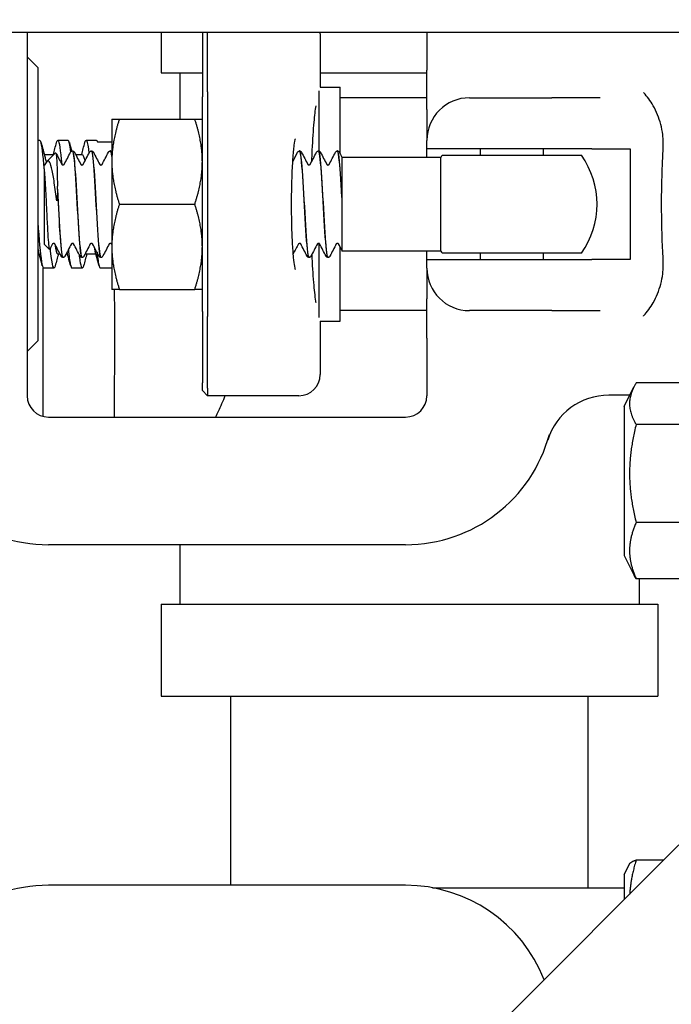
# Model space of a CAD drawing. Header units: inches. Extents: x 18 to 846, y -44 to 561.
# Tile 310 of 637: x 336.61 to 338.52, y 483 to 485.89. Entities that reach past the tile are written whole.
import ezdxf

# ---------------------------------------------------------------- set-up
doc = ezdxf.new("R2010")
doc.units = ezdxf.units.IN
doc.header["$LTSCALE"] = 24
doc.header["$MEASUREMENT"] = 0
doc.layers.add('Dimension (ANSI)', color=7, linetype='Continuous', lineweight=25)
doc.layers.add('Visible (ANSI)', color=7, linetype='Continuous', lineweight=30)
doc.styles.add('Note Text (ANSI)', font='tahoma.ttf')
doc.dimstyles.new('SB Fraction-16 (ANSI)', dxfattribs={"dimscale": 24, "dimtxt": 0.125, "dimasz": 0.098425, "dimexe": 0.125, "dimexo": 0.0625, "dimgap": 0.031496, "dimtad": 0, "dimtih": 1, "dimtoh": 1, "dimdec": 4, "dimrnd": 1e-08, "dimzin": 0, "dimdsep": 46, "dimlunit": 5, "dimtxsty": 'Note Text (ANSI)', "dimcen": 0.09, "dimdle": 0.393701, "dimclrd": 256, "dimclre": 256, "dimclrt": 256, "dimadec": 0, "dimazin": 3, "dimtfac": 0.96, "dimtofl": 0, "dimtmove": 0, "dimatfit": 3, "dimfxl": 1, "dimfrac": 2, "dimtolj": 1, "dimtzin": 12, "dimlwd": -1, "dimlwe": -1, "dimarcsym": 0})

# ---------------------------------------------------------------- blocks, each defined once
blk = doc.blocks.new('*D18')
at = {"layer": 'Defpoints', "color": 0, "transparency": 16777216}
for p in [(349.6784, 522.0867), (260.8595, 408.0867), (349.6784, 408.0867)]:
    blk.add_point(p, dxfattribs=at)
at = {"layer": 'Dimension (ANSI)', "transparency": 16777216}
for p, q in [((348.1784, 522.0867), (257.8595, 522.0867)), ((260.8595, 519.7245), (260.8595, 464.3476)), ((260.8595, 410.4489), (260.8595, 459.8257)), ((348.1784, 408.0867), (257.8595, 408.0867))]:
    blk.add_line(p, q, dxfattribs=at)
for points in [[(260.4658, 519.7245), (261.2532, 519.7245), (260.8595, 522.0867)], [(260.4658, 410.4489), (261.2532, 410.4489), (260.8595, 408.0867)]]:
    blk.add_solid(points, dxfattribs=at)
at = {"layer": 'Dimension (ANSI)', "transparency": 16777216, "insert": (257.7598, 463.5917), "char_height": 3, "attachment_point": 1, "style": 'Note Text (ANSI)'}
blk.add_mtext('\\A1;114', dxfattribs=at)

msp = doc.modelspace()

# ---------------------------------------------------------------- linework, layer by layer
at = {"layer": 'Visible (ANSI)'}
for p, q in [((334.17313, 485.85618), (339.88439, 485.85618)), ((336.62939, 485.85618), (336.62939, 485.81265)), ((337.02343, 485.85618), (337.02343, 485.7367)), ((337.14439, 485.85618), (337.14439, 485.66594)), ((337.16001, 485.68094), (337.16001, 485.85618)), ((337.49057, 485.85094), (337.49057, 485.69469)), ((337.80439, 485.85618), (337.80439, 485.74437)), ((336.62939, 485.81265), (336.62939, 484.88924)), ((336.66064, 485.75219), (336.62939, 485.78344)), ((336.66064, 485.75219), (336.66064, 484.94969)), ((337.02343, 485.7367), (337.14439, 485.7367)), ((337.07843, 485.7367), (337.07843, 485.60094)), ((337.49057, 485.7367), (337.80439, 485.7367)), ((337.80439, 485.62896), (337.80439, 485.74437)), ((337.49057, 485.69469), (337.54926, 485.69469)), ((337.54926, 485.49917), (337.54926, 485.69469)), ((337.14439, 485.03594), (337.14439, 485.66594)), ((337.16001, 485.68094), (337.16001, 485.02094)), ((337.48676, 485.6835), (337.48676, 485.50712)), ((337.80439, 485.66344), (337.54926, 485.66344)), ((337.92939, 485.66344), (338.17185, 485.66344)), ((338.31365, 485.66344), (338.17185, 485.66344)), ((337.80439, 485.62896), (337.80439, 485.53844)), ((336.87839, 485.60094), (336.87839, 485.47594)), ((336.90072, 485.60094), (337.12206, 485.60094)), ((336.66689, 485.53844), (336.66064, 485.53844)), ((336.75022, 485.53844), (336.71933, 485.53844)), ((336.83355, 485.53844), (336.80266, 485.53844)), ((336.83651, 485.53381), (336.87839, 485.53381)), ((337.80439, 485.51344), (337.80439, 485.53844)), ((336.67989, 485.49678), (336.70795, 485.49678)), ((336.68844, 485.47727), (336.71314, 485.50196)), ((336.76312, 485.50719), (336.76254, 485.50719)), ((336.77196, 485.49678), (336.79189, 485.49678)), ((336.81873, 485.50719), (336.81815, 485.50719)), ((336.87434, 485.50719), (336.87376, 485.50719)), ((337.43045, 485.50719), (337.42987, 485.50719)), ((337.48606, 485.50719), (337.48548, 485.50719)), ((337.54167, 485.50719), (337.54109, 485.50719)), ((337.80439, 485.48844), (337.80439, 485.51344)), ((338.28931, 485.51344), (337.80439, 485.51344)), ((337.84985, 485.49469), (338.25893, 485.49469)), ((337.96189, 485.49469), (337.96189, 485.51344)), ((338.14689, 485.49469), (338.14689, 485.51344)), ((338.28931, 485.51344), (338.40216, 485.51344)), ((338.40216, 485.51344), (338.40216, 485.18844)), ((336.67939, 485.45502), (336.67939, 485.46601)), ((336.67939, 485.46601), (336.67941, 485.46601)), ((336.87839, 485.47594), (336.87839, 485.22594)), ((337.55439, 485.48939), (337.55439, 485.44107)), ((337.8456, 485.48844), (337.55439, 485.48844)), ((337.8456, 485.21344), (337.8456, 485.48844)), ((336.67939, 485.45502), (336.67939, 485.23367)), ((337.55439, 485.44107), (337.55439, 485.37188)), ((336.71837, 485.39386), (336.71837, 485.40364)), ((336.90072, 485.35094), (337.12206, 485.35094)), ((337.55439, 485.37188), (337.55439, 485.36166)), ((337.55439, 485.36166), (337.55439, 485.28772)), ((337.55439, 485.28772), (337.55439, 485.21641)), ((336.67939, 485.23367), (336.69485, 485.21821)), ((337.48676, 485.23577), (337.48676, 485.01838)), ((336.66064, 485.20511), (336.66466, 485.20511)), ((336.71933, 485.20511), (336.72589, 485.20511)), ((336.74416, 485.20511), (336.74799, 485.20511)), ((336.80266, 485.20511), (336.83133, 485.20511)), ((336.87839, 485.22594), (336.87839, 485.10094)), ((337.54926, 485.00719), (337.54926, 485.22568)), ((337.55439, 485.21641), (337.55439, 485.21344)), ((337.8456, 485.21344), (337.55439, 485.21344)), ((337.80439, 485.18844), (337.80439, 485.21344)), ((338.25893, 485.20719), (337.84985, 485.20719)), ((337.96189, 485.18844), (337.96189, 485.20719)), ((338.14689, 485.18844), (338.14689, 485.20719)), ((336.73531, 485.19469), (336.73473, 485.19469)), ((336.79092, 485.19469), (336.79034, 485.19469)), ((336.84654, 485.19469), (336.84595, 485.19469)), ((337.45826, 485.19469), (337.45768, 485.19469)), ((337.51387, 485.19469), (337.51329, 485.19469)), ((337.80439, 485.16344), (337.80439, 485.18844)), ((337.80439, 485.18844), (338.28931, 485.18844)), ((338.40216, 485.18844), (338.28931, 485.18844)), ((336.70855, 485.16344), (336.67766, 485.16344)), ((336.79189, 485.16344), (336.761, 485.16344)), ((336.87839, 485.16344), (336.84433, 485.16344)), ((337.80439, 485.16344), (337.80439, 485.07292)), ((336.90072, 485.10094), (337.12206, 485.10094)), ((337.80439, 484.95751), (337.80439, 485.07292)), ((337.14439, 485.03594), (337.14439, 484.82594)), ((337.80439, 485.03844), (337.54926, 485.03844)), ((338.17185, 485.03844), (337.92939, 485.03844)), ((338.17185, 485.03844), (338.31365, 485.03844)), ((337.16001, 484.81094), (337.16001, 485.02094)), ((337.49057, 485.00719), (337.49057, 484.85094)), ((337.49057, 485.00719), (337.54926, 485.00719)), ((336.66064, 484.94969), (336.62939, 484.91844)), ((337.80439, 484.95751), (337.80439, 484.78844)), ((336.62939, 484.88924), (336.62939, 484.78844)), ((337.14439, 484.80407), (337.14439, 484.82594)), ((337.14439, 484.80407), (337.16001, 484.78844)), ((337.16001, 484.81094), (337.16001, 484.78844)), ((338.38439, 484.75719), (338.41293, 484.81429)), ((338.62814, 484.82602), (338.41935, 484.82602)), ((337.42807, 484.78844), (337.16001, 484.78844)), ((338.39203, 484.79012), (338.33862, 484.79012)), ((338.38439, 484.75719), (338.38439, 484.31969)), ((336.69189, 484.72594), (337.74189, 484.72594)), ((338.62814, 484.70402), (338.41935, 484.70402)), ((338.62814, 484.41644), (338.41935, 484.41644)), ((337.74189, 484.35094), (336.69189, 484.35094)), ((337.07843, 484.35094), (337.07843, 484.1767)), ((338.38439, 484.31969), (338.41293, 484.2626)), ((338.62814, 484.25087), (338.41935, 484.25087)), ((338.42843, 484.25087), (338.42843, 484.1767)), ((337.02343, 484.1767), (338.48343, 484.1767)), ((337.02343, 484.1767), (337.02343, 483.9067)), ((338.48343, 484.1767), (338.48343, 483.9067)), ((337.02343, 483.9067), (338.48343, 483.9067)), ((337.22843, 483.35094), (337.22843, 483.9067)), ((338.27843, 483.3437), (338.27843, 483.9067)), ((338.03709, 482.96149), (338.54479, 483.4692)), ((338.38439, 483.38219), (338.40049, 483.4144)), ((338.50067, 483.42507), (338.41935, 483.42507)), ((338.38439, 483.38219), (338.38439, 483.30879)), ((337.74189, 483.35094), (336.69189, 483.35094)), ((337.82118, 483.3437), (338.38439, 483.3437))]:
    msp.add_line(p, q, dxfattribs=at)
for centre, radius, start, end in [((337.42807, 485.85094), 0.0625, 0, 4.80862), ((337.92939, 485.53844), 0.125, 90, 180), ((338.05439, 485.35094), 0.25, 144.90037, 146.63299), ((338.05439, 485.35094), 0.25, 324.90037, 35.09963), ((338.05439, 485.35094), 0.25, 213.36701, 215.09963), ((337.92939, 485.16344), 0.125, 180, 270), ((337.42807, 484.85094), 0.0625, 270, 0), ((336.69189, 484.78844), 0.0625, 180, 270), ((337.74189, 484.78844), 0.0625, 270, 0), ((338.33862, 484.60262), 0.1875, 90, 162.70338), ((338.39203, 484.54012), 0.25, 87.99498, 90), ((336.69189, 484.78844), 0.4375, 195.01817, 270), ((337.74189, 484.78844), 0.4375, 270, 344.98183), ((336.69189, 482.91344), 0.4375, 90, 164.98183), ((337.74189, 482.91344), 0.4375, 21.45589, 90)]:
    msp.add_arc(centre, radius, start, end, dxfattribs=at)
for centre, major_axis, start_param, end_param in [((336.67346, 484.9567), (0, -0.42), 0.9947386, 2.0877317), ((336.88346, 484.9567), (0, 0.42), 4.130724, 5.0629676)]:
    msp.add_ellipse(centre, major_axis=major_axis, ratio=0.0080908, start_param=start_param, end_param=end_param, dxfattribs=at)
for points, knots in [([(338.49879, 485.50866), (338.49926, 485.51669), (338.49937, 485.52466), (338.49888, 485.54021), (338.4983, 485.54777), (338.49612, 485.56554), (338.49423, 485.57559), (338.48666, 485.60501), (338.47919, 485.62323), (338.46147, 485.65397), (338.45212, 485.66671), (338.44126, 485.67897), (338.4411, 485.67915), (338.44094, 485.67933)], [0, 0, 0, 0, 0.06351999, 0.06351999, 0.12513045, 0.12513045, 0.2104042, 0.2104042, 0.38193929, 0.38193929, 0.52164881, 0.52164881, 0.52372315, 0.52372315, 0.52372315, 0.52372315]), ([(337.4662, 485.47689), (337.4666, 485.48803), (337.46704, 485.49893), (337.46896, 485.54018), (337.4708, 485.56816), (337.47467, 485.61114), (337.47663, 485.62766), (337.47855, 485.6402)], [0.3819937, 0.3819937, 0.3819937, 0.3819937, 0.48894567, 0.48894567, 0.79947629, 0.79947629, 1.05331269, 1.05331269, 1.05331269, 1.05331269]), ([(336.67939, 485.46111), (336.67867, 485.46935), (336.67795, 485.4771), (336.67723, 485.48424), (336.67378, 485.51853), (336.67034, 485.53812), (336.66689, 485.53837)], [-139.17255455, -139.17255455, -139.17255455, -139.17255455, -139.0100536, -139.0100536, -139.0100536, -138.23007676, -138.23007676, -138.23007676, -138.23007676]), ([(336.71579, 485.53154), (336.71718, 485.53682), (336.71858, 485.53917), (336.71997, 485.53823), (336.7237, 485.53569), (336.72744, 485.50948), (336.73117, 485.46851)], [137.9630926, 137.9630926, 137.9630926, 137.9630926, 138.2781439, 138.2781439, 138.2781439, 139.122964, 139.122964, 139.122964, 139.122964]), ([(336.79912, 485.53148), (336.80093, 485.53826), (336.80274, 485.54017), (336.80454, 485.53657), (336.80678, 485.53211), (336.80902, 485.51925), (336.81125, 485.50022)], [144.2462779, 144.2462779, 144.2462779, 144.2462779, 144.6548473, 144.6548473, 144.6548473, 145.16076334, 145.16076334, 145.16076334, 145.16076334]), ([(337.41781, 485.1589), (337.41781, 485.15889), (337.41769, 485.1593), (337.41714, 485.1616), (337.41648, 485.1648), (337.4148, 485.17537), (337.41371, 485.18405), (337.41147, 485.20704), (337.41036, 485.22221), (337.40846, 485.25708), (337.40772, 485.27704), (337.40677, 485.31915), (337.40658, 485.34134), (337.4068, 485.38538), (337.40722, 485.40721), (337.4086, 485.44802), (337.40956, 485.46701), (337.41185, 485.49963), (337.41319, 485.51346), (337.41572, 485.5331), (337.41703, 485.53993), (337.41773, 485.54272), (337.41781, 485.54299), (337.41781, 485.54299)], [-1.2869324, -1.2869324, -1.2869324, -1.2869324, -1.2221786, -1.2221786, -1.0687063, -1.0687063, -0.8381878, -0.8381878, -0.555105, -0.555105, -0.2516711, -0.2516711, 0.0580557, 0.0580557, 0.3688709, 0.3688709, 0.6770655, 0.6770655, 0.9746383, 0.9746383, 1.233525, 1.233525, 1.2869324, 1.2869324, 1.2869324, 1.2869324]), ([(336.71314, 485.50196), (336.71319, 485.50202), (336.71324, 485.50205), (336.71406, 485.50228), (336.71481, 485.49859), (336.71556, 485.49125)], [-0.16191336, -0.16191336, -0.16191336, -0.16191336, -0.15127467, -0.15127467, 0, 0, 0, 0]), ([(336.75719, 485.50346), (336.75753, 485.50409), (336.75793, 485.50476), (336.75906, 485.50587), (336.75956, 485.50626), (336.76085, 485.50691), (336.76167, 485.50715), (336.76251, 485.50719)], [0, 0, 0, 0, 0.022095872, 0.022095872, 0.033561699, 0.033561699, 0.045438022, 0.045438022, 0.045438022, 0.045438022]), ([(336.76251, 485.50704), (336.76469, 485.50689), (336.76688, 485.49255), (336.76906, 485.46667), (336.77187, 485.4333), (336.77468, 485.38161), (336.7775, 485.3323), (336.78031, 485.283), (336.78312, 485.23736), (336.78594, 485.21365), (336.78741, 485.20128), (336.78887, 485.19504), (336.79034, 485.19502)], [9.4219171, 9.4219171, 9.4219171, 9.4219171, 10.1615232, 10.1615232, 10.1615232, 11.1151899, 11.1151899, 11.1151899, 12.0686082, 12.0686082, 12.0686082, 12.5663706, 12.5663706, 12.5663706, 12.5663706]), ([(336.79095, 485.19495), (336.78909, 485.19502), (336.78723, 485.20517), (336.78537, 485.22444), (336.78253, 485.2539), (336.77969, 485.30392), (336.77684, 485.35411), (336.77401, 485.40403), (336.77119, 485.45275), (336.76836, 485.48061), (336.76661, 485.49781), (336.76487, 485.50678), (336.76312, 485.5069)], [-18.8524168, -18.8524168, -18.8524168, -18.8524168, -18.2223022, -18.2223022, -18.2223022, -17.2584859, -17.2584859, -17.2584859, -16.2999201, -16.2999201, -16.2999201, -15.7079633, -15.7079633, -15.7079633, -15.7079633]), ([(336.76314, 485.50719), (336.76428, 485.50714), (336.76534, 485.50671), (336.76681, 485.50573), (336.7673, 485.5052), (336.768, 485.50428), (336.76825, 485.50386), (336.76846, 485.50346)], [0, 0, 0, 0, 0.015967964, 0.015967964, 0.031253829, 0.031253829, 0.045415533, 0.045415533, 0.045415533, 0.045415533]), ([(336.8128, 485.50346), (336.81314, 485.50409), (336.81354, 485.50476), (336.81468, 485.50587), (336.81517, 485.50626), (336.81646, 485.50691), (336.81728, 485.50715), (336.81812, 485.50719)], [0, 0, 0, 0, 0.022095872, 0.022095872, 0.033561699, 0.033561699, 0.045438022, 0.045438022, 0.045438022, 0.045438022]), ([(336.81812, 485.50708), (336.81864, 485.50716), (336.81915, 485.50645), (336.81967, 485.50489), (336.82248, 485.49641), (336.82529, 485.46317), (336.8281, 485.41844), (336.83091, 485.37372), (336.83371, 485.31869), (336.83652, 485.27531), (336.83933, 485.23193), (336.84214, 485.20133), (336.84495, 485.1957), (336.84528, 485.19503), (336.84562, 485.19472), (336.84595, 485.19475)], [15.7051024, 15.7051024, 15.7051024, 15.7051024, 15.879856, 15.879856, 15.879856, 16.8320759, 16.8320759, 16.8320759, 17.7840647, 17.7840647, 17.7840647, 18.7358252, 18.7358252, 18.7358252, 18.8495559, 18.8495559, 18.8495559, 18.8495559]), ([(336.84656, 485.19487), (336.84588, 485.19476), (336.8452, 485.19602), (336.84452, 485.19873), (336.84168, 485.21005), (336.83885, 485.24629), (336.83601, 485.29276), (336.83318, 485.3391), (336.83035, 485.39436), (336.82752, 485.4362), (336.8247, 485.47795), (336.82188, 485.50523), (336.81906, 485.50709), (336.81895, 485.50716), (336.81884, 485.50719), (336.81873, 485.50719)], [-25.1356021, -25.1356021, -25.1356021, -25.1356021, -24.9048316, -24.9048316, -24.9048316, -23.9435311, -23.9435311, -23.9435311, -22.9847675, -22.9847675, -22.9847675, -22.0283448, -22.0283448, -22.0283448, -21.9911486, -21.9911486, -21.9911486, -21.9911486]), ([(336.81876, 485.50719), (336.81989, 485.50714), (336.82095, 485.50671), (336.82242, 485.50573), (336.82291, 485.5052), (336.82361, 485.50428), (336.82386, 485.50386), (336.82407, 485.50346)], [0, 0, 0, 0, 0.015967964, 0.015967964, 0.031253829, 0.031253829, 0.045415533, 0.045415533, 0.045415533, 0.045415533]), ([(336.86842, 485.50346), (336.86875, 485.50409), (336.86915, 485.50476), (336.87029, 485.50587), (336.87078, 485.50626), (336.87207, 485.50691), (336.87289, 485.50715), (336.87373, 485.50719)], [0, 0, 0, 0, 0.022095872, 0.022095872, 0.033561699, 0.033561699, 0.045438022, 0.045438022, 0.045438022, 0.045438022]), ([(336.87839, 485.49115), (336.87834, 485.49151), (336.8783, 485.49186), (336.87825, 485.49221), (336.87695, 485.50204), (336.87564, 485.5069), (336.87434, 485.50687)], [-28.73150298, -28.73150298, -28.73150298, -28.73150298, -28.71588313, -28.71588313, -28.71588313, -28.27433388, -28.27433388, -28.27433388, -28.27433388]), ([(336.87437, 485.50719), (336.8755, 485.50714), (336.87656, 485.50671), (336.87775, 485.50592), (336.8781, 485.50561), (336.87839, 485.50531)], [0, 0, 0, 0, 0.015967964, 0.015967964, 0.025215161, 0.025215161, 0.025215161, 0.025215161]), ([(337.42453, 485.50346), (337.42486, 485.50409), (337.42526, 485.50476), (337.4264, 485.50587), (337.4269, 485.50626), (337.42819, 485.50691), (337.429, 485.50715), (337.42984, 485.50719)], [0, 0, 0, 0, 0.022095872, 0.022095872, 0.033561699, 0.033561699, 0.045438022, 0.045438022, 0.045438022, 0.045438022]), ([(337.42984, 485.50707), (337.43214, 485.50691), (337.43444, 485.49085), (337.43674, 485.4624), (337.43957, 485.42741), (337.4424, 485.37462), (337.44523, 485.32536), (337.44805, 485.27621), (337.45087, 485.2319), (337.45369, 485.21024), (337.45502, 485.20005), (337.45635, 485.195), (337.45768, 485.19502)], [84.8201408, 84.8201408, 84.8201408, 84.8201408, 85.5995394, 85.5995394, 85.5995394, 86.558303, 86.558303, 86.558303, 87.5147256, 87.5147256, 87.5147256, 87.9645943, 87.9645943, 87.9645943, 87.9645943]), ([(337.45828, 485.19499), (337.45655, 485.19502), (337.45482, 485.20375), (337.45308, 485.22064), (337.45027, 485.24801), (337.44747, 485.29606), (337.44466, 485.34563), (337.44185, 485.39518), (337.43904, 485.44495), (337.43623, 485.47506), (337.4343, 485.49572), (337.43238, 485.50676), (337.43045, 485.50695)], [-94.2506405, -94.2506405, -94.2506405, -94.2506405, -93.6632144, -93.6632144, -93.6632144, -92.7109946, -92.7109946, -92.7109946, -91.7590058, -91.7590058, -91.7590058, -91.106187, -91.106187, -91.106187, -91.106187]), ([(337.43048, 485.50719), (337.43161, 485.50714), (337.43268, 485.50671), (337.43415, 485.50573), (337.43463, 485.5052), (337.43534, 485.50428), (337.43558, 485.50386), (337.4358, 485.50346)], [0, 0, 0, 0, 0.015967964, 0.015967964, 0.031253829, 0.031253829, 0.045415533, 0.045415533, 0.045415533, 0.045415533]), ([(337.48014, 485.50346), (337.48047, 485.50409), (337.48087, 485.50476), (337.48201, 485.50587), (337.48251, 485.50626), (337.4838, 485.50691), (337.48461, 485.50715), (337.48546, 485.50719)], [0, 0, 0, 0, 0.022095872, 0.022095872, 0.033561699, 0.033561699, 0.045438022, 0.045438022, 0.045438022, 0.045438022]), ([(337.48546, 485.50703), (337.4861, 485.50714), (337.48674, 485.50602), (337.48738, 485.50361), (337.49022, 485.49292), (337.49307, 485.45708), (337.49591, 485.41069), (337.49874, 485.36456), (337.50157, 485.30927), (337.5044, 485.26713), (337.50721, 485.22519), (337.51002, 485.1974), (337.51284, 485.19489), (337.51299, 485.19476), (337.51314, 485.1947), (337.51329, 485.19471)], [91.1033261, 91.1033261, 91.1033261, 91.1033261, 91.3207683, 91.3207683, 91.3207683, 92.2845846, 92.2845846, 92.2845846, 93.2431504, 93.2431504, 93.2431504, 94.1972517, 94.1972517, 94.1972517, 94.2477796, 94.2477796, 94.2477796, 94.2477796]), ([(337.51389, 485.19483), (337.51331, 485.19474), (337.51272, 485.19566), (337.51214, 485.19767), (337.50932, 485.20732), (337.50651, 485.2417), (337.5037, 485.28703), (337.50088, 485.33236), (337.49807, 485.38744), (337.49526, 485.43024), (337.49244, 485.47303), (337.48963, 485.50241), (337.48682, 485.50663), (337.48657, 485.507), (337.48631, 485.50718), (337.48606, 485.50716)], [-100.5338258, -100.5338258, -100.5338258, -100.5338258, -100.3354652, -100.3354652, -100.3354652, -99.3815473, -99.3815473, -99.3815473, -98.4278806, -98.4278806, -98.4278806, -97.4744623, -97.4744623, -97.4744623, -97.3893723, -97.3893723, -97.3893723, -97.3893723]), ([(337.48609, 485.50719), (337.48722, 485.50714), (337.48829, 485.50671), (337.48976, 485.50573), (337.49024, 485.5052), (337.49095, 485.50428), (337.49119, 485.50386), (337.49141, 485.50346)], [0, 0, 0, 0, 0.015967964, 0.015967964, 0.031253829, 0.031253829, 0.045415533, 0.045415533, 0.045415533, 0.045415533]), ([(337.53575, 485.50346), (337.53608, 485.50409), (337.53648, 485.50476), (337.53762, 485.50587), (337.53812, 485.50626), (337.53941, 485.50691), (337.54022, 485.50715), (337.54107, 485.50719)], [0, 0, 0, 0, 0.022095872, 0.022095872, 0.033561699, 0.033561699, 0.045438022, 0.045438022, 0.045438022, 0.045438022]), ([(337.54107, 485.50692), (337.54296, 485.50684), (337.54485, 485.49635), (337.54674, 485.47649), (337.54929, 485.44969), (337.55184, 485.40658), (337.55439, 485.36166)], [97.3865114, 97.3865114, 97.3865114, 97.3865114, 98.0270057, 98.0270057, 98.0270057, 98.8915068, 98.8915068, 98.8915068, 98.8915068]), ([(337.55439, 485.37188), (337.55157, 485.42119), (337.54875, 485.46643), (337.54593, 485.48945), (337.54451, 485.50105), (337.54309, 485.50686), (337.54167, 485.50686)], [-105.1089244, -105.1089244, -105.1089244, -105.1089244, -104.1537068, -104.1537068, -104.1537068, -103.6725576, -103.6725576, -103.6725576, -103.6725576]), ([(337.5417, 485.50719), (337.54283, 485.50714), (337.5439, 485.50671), (337.54537, 485.50573), (337.54585, 485.5052), (337.54656, 485.50428), (337.54681, 485.50386), (337.54702, 485.50346)], [0, 0, 0, 0, 0.015967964, 0.015967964, 0.031253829, 0.031253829, 0.045415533, 0.045415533, 0.045415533, 0.045415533]), ([(338.49879, 485.19323), (338.4961, 485.23898), (338.49458, 485.28592), (338.49409, 485.36266), (338.49437, 485.39192), (338.49587, 485.45063), (338.4971, 485.4799), (338.49879, 485.50866)], [0, 0, 0, 0, 0.36185351, 0.36185351, 0.58513386, 0.58513386, 0.81257268, 0.81257268, 0.81257268, 0.81257268]), ([(336.67941, 485.46601), (336.68048, 485.46601), (336.68148, 485.46645), (336.68244, 485.46716), (336.68263, 485.46741), (336.68277, 485.4676), (336.68278, 485.46763), (336.68278, 485.46763)], [0, 0, 0, 0, 0.017919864, 0.017919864, 0.032518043, 0.032518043, 0.040461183, 0.040461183, 0.040461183, 0.040461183]), ([(336.68215, 485.48836), (336.6831, 485.48497), (336.68405, 485.48051), (336.685, 485.47502), (336.68514, 485.47424), (336.68527, 485.47344), (336.68541, 485.47262)], [138.56823042, 138.56823042, 138.56823042, 138.56823042, 138.78339549, 138.78339549, 138.78339549, 138.8139231, 138.8139231, 138.8139231, 138.8139231]), ([(336.71556, 485.3665), (336.71324, 485.3855), (336.71088, 485.4035), (336.70612, 485.43463), (336.70377, 485.44764), (336.699, 485.46708), (336.69665, 485.4736), (336.69189, 485.47953), (336.68953, 485.47923), (336.6867, 485.47501), (336.68631, 485.47434), (336.68592, 485.4736)], [-0.67634923, -0.67634923, -0.67634923, -0.67634923, -0.52774982, -0.52774982, -0.38555901, -0.38555901, -0.25020713, -0.25020713, -0.12168954, -0.12168954, -0.10119383, -0.10119383, -0.10119383, -0.10119383]), ([(336.71556, 485.49125), (336.71598, 485.48715), (336.71636, 485.48189), (336.71702, 485.46919), (336.71732, 485.46174), (336.718, 485.43896), (336.71831, 485.422), (336.71837, 485.40364)], [-0.3187664, -0.3187664, -0.3187664, -0.3187664, -0.23449039, -0.23449039, -0.1487662, -0.1487662, 0, 0, 0, 0]), ([(336.73165, 485.46763), (336.73165, 485.46763), (336.73172, 485.46747), (336.73227, 485.46694), (336.73262, 485.46667), (336.73363, 485.46619), (336.73432, 485.46601), (336.73502, 485.46601)], [0.003893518, 0.003893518, 0.003893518, 0.003893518, 0.02135506, 0.02135506, 0.032660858, 0.032660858, 0.044379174, 0.044379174, 0.044379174, 0.044379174]), ([(336.73502, 485.46601), (336.7361, 485.46601), (336.73709, 485.46645), (336.73805, 485.46716), (336.73824, 485.46741), (336.73838, 485.4676), (336.7384, 485.46763), (336.7384, 485.46763)], [0, 0, 0, 0, 0.017919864, 0.017919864, 0.032518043, 0.032518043, 0.040461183, 0.040461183, 0.040461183, 0.040461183]), ([(336.78726, 485.46763), (336.78726, 485.46763), (336.78733, 485.46747), (336.78788, 485.46694), (336.78823, 485.46667), (336.78924, 485.46619), (336.78993, 485.46601), (336.79063, 485.46601)], [0.003893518, 0.003893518, 0.003893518, 0.003893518, 0.02135506, 0.02135506, 0.032660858, 0.032660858, 0.044379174, 0.044379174, 0.044379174, 0.044379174]), ([(336.79063, 485.46601), (336.79171, 485.46601), (336.7927, 485.46645), (336.79366, 485.46716), (336.79385, 485.46741), (336.79399, 485.4676), (336.79401, 485.46763), (336.79401, 485.46763)], [0, 0, 0, 0, 0.017919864, 0.017919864, 0.032518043, 0.032518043, 0.040461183, 0.040461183, 0.040461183, 0.040461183]), ([(336.84287, 485.46763), (336.84287, 485.46763), (336.84294, 485.46747), (336.8435, 485.46694), (336.84384, 485.46667), (336.84485, 485.46619), (336.84554, 485.46601), (336.84624, 485.46601)], [0.003893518, 0.003893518, 0.003893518, 0.003893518, 0.02135506, 0.02135506, 0.032660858, 0.032660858, 0.044379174, 0.044379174, 0.044379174, 0.044379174]), ([(336.84624, 485.46601), (336.84732, 485.46601), (336.84831, 485.46645), (336.84927, 485.46716), (336.84946, 485.46741), (336.8496, 485.4676), (336.84962, 485.46763), (336.84962, 485.46763)], [0, 0, 0, 0, 0.017919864, 0.017919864, 0.032518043, 0.032518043, 0.040461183, 0.040461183, 0.040461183, 0.040461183]), ([(337.45459, 485.46763), (337.45459, 485.46763), (337.45467, 485.46747), (337.45522, 485.46694), (337.45556, 485.46667), (337.45657, 485.46619), (337.45727, 485.46601), (337.45797, 485.46601)], [0.003893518, 0.003893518, 0.003893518, 0.003893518, 0.02135506, 0.02135506, 0.032660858, 0.032660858, 0.044379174, 0.044379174, 0.044379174, 0.044379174]), ([(337.45797, 485.46601), (337.45904, 485.46601), (337.46004, 485.46645), (337.461, 485.46716), (337.46119, 485.46741), (337.46132, 485.4676), (337.46134, 485.46763), (337.46134, 485.46763)], [0, 0, 0, 0, 0.017919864, 0.017919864, 0.032518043, 0.032518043, 0.040461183, 0.040461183, 0.040461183, 0.040461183]), ([(337.5102, 485.46763), (337.5102, 485.46763), (337.51028, 485.46747), (337.51083, 485.46694), (337.51117, 485.46667), (337.51218, 485.46619), (337.51288, 485.46601), (337.51358, 485.46601)], [0.003893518, 0.003893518, 0.003893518, 0.003893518, 0.02135506, 0.02135506, 0.032660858, 0.032660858, 0.044379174, 0.044379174, 0.044379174, 0.044379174]), ([(337.51358, 485.46601), (337.51465, 485.46601), (337.51565, 485.46645), (337.51661, 485.46716), (337.5168, 485.46741), (337.51693, 485.4676), (337.51695, 485.46763), (337.51695, 485.46763)], [0, 0, 0, 0, 0.017919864, 0.017919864, 0.032518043, 0.032518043, 0.040461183, 0.040461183, 0.040461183, 0.040461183]), ([(336.67999, 485.44899), (336.68064, 485.44221), (336.68128, 485.43358), (336.68257, 485.41318), (336.68322, 485.40153), (336.68462, 485.37405), (336.68537, 485.35813), (336.68689, 485.32584), (336.68764, 485.30979), (336.68915, 485.27968), (336.6899, 485.26596), (336.69141, 485.24273), (336.69216, 485.23353), (336.69368, 485.22099), (336.69443, 485.21787), (336.69532, 485.21813), (336.69545, 485.21828), (336.69559, 485.21854)], [-2.12179282, -2.12179282, -2.12179282, -2.12179282, -2.02048123, -2.02048123, -1.91755472, -1.91755472, -1.79490964, -1.79490964, -1.67005838, -1.67005838, -1.5430016, -1.5430016, -1.41373999, -1.41373999, -1.28227419, -1.28227419, -1.25834871, -1.25834871, -1.25834871, -1.25834871]), ([(336.71837, 485.39386), (336.71834, 485.38465), (336.71821, 485.37676), (336.71784, 485.36714), (336.71764, 485.36411), (336.71733, 485.36196), (336.71724, 485.36148), (336.7171, 485.36103), (336.71706, 485.36092), (336.71699, 485.36079), (336.71697, 485.36076), (336.71692, 485.36071), (336.7169, 485.3607), (336.71686, 485.36068), (336.71684, 485.36068), (336.71679, 485.36069), (336.71677, 485.3607), (336.71671, 485.36074), (336.71668, 485.36079), (336.71656, 485.36098), (336.71647, 485.36124), (336.71613, 485.36247), (336.71587, 485.36402), (336.71556, 485.3665)], [-0.17168991, -0.17168991, -0.17168991, -0.17168991, -0.0982332, -0.0982332, -0.0491093, -0.0491093, -0.03761956, -0.03761956, -0.03394059, -0.03394059, -0.03224924, -0.03224924, -0.03117451, -0.03117451, -0.03017054, -0.03017054, -0.0289244, -0.0289244, -0.02683852, -0.02683852, -0.01955178, -0.01955178, 0, 0, 0, 0]), ([(336.73534, 485.19473), (336.73507, 485.1947), (336.7348, 485.19488), (336.73453, 485.1953), (336.7317, 485.1997), (336.72886, 485.22976), (336.72602, 485.27324), (336.72347, 485.3123), (336.72092, 485.36125), (336.71837, 485.40364)], [-12.5692315, -12.5692315, -12.5692315, -12.5692315, -12.4783682, -12.4783682, -12.4783682, -11.5160648, -11.5160648, -11.5160648, -10.6515637, -10.6515637, -10.6515637, -10.6515637]), ([(336.71837, 485.39386), (336.72118, 485.34602), (336.724, 485.29184), (336.72682, 485.25306), (336.72946, 485.21678), (336.73209, 485.19488), (336.73473, 485.19471)], [4.4341461, 4.4341461, 4.4341461, 4.4341461, 5.3893637, 5.3893637, 5.3893637, 6.2831853, 6.2831853, 6.2831853, 6.2831853]), ([(336.66064, 485.29788), (336.66429, 485.24843), (336.66795, 485.20547), (336.67161, 485.18267), (336.67362, 485.17008), (336.67564, 485.16377), (336.67766, 485.16377)], [133.8047189, 133.8047189, 133.8047189, 133.8047189, 134.6316542, 134.6316542, 134.6316542, 135.0884841, 135.0884841, 135.0884841, 135.0884841]), ([(336.70722, 485.23588), (336.70614, 485.23588), (336.70515, 485.23543), (336.70419, 485.23473), (336.704, 485.23447), (336.70386, 485.23429), (336.70384, 485.23426), (336.70384, 485.23426)], [0, 0, 0, 0, 0.017919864, 0.017919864, 0.032518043, 0.032518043, 0.040461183, 0.040461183, 0.040461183, 0.040461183]), ([(336.71059, 485.23426), (336.71057, 485.23429), (336.71048, 485.23445), (336.70997, 485.23494), (336.70962, 485.23522), (336.70861, 485.2357), (336.70792, 485.23588), (336.70722, 485.23588)], [0.005742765, 0.005742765, 0.005742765, 0.005742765, 0.02135506, 0.02135506, 0.032660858, 0.032660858, 0.044379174, 0.044379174, 0.044379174, 0.044379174]), ([(336.76283, 485.23588), (336.76175, 485.23588), (336.76076, 485.23543), (336.7598, 485.23473), (336.75961, 485.23447), (336.75947, 485.23429), (336.75945, 485.23426), (336.75945, 485.23426)], [0, 0, 0, 0, 0.017919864, 0.017919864, 0.032518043, 0.032518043, 0.040461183, 0.040461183, 0.040461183, 0.040461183]), ([(336.7662, 485.23426), (336.76618, 485.23429), (336.76609, 485.23445), (336.76558, 485.23494), (336.76523, 485.23522), (336.76422, 485.2357), (336.76353, 485.23588), (336.76283, 485.23588)], [0.005742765, 0.005742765, 0.005742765, 0.005742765, 0.02135506, 0.02135506, 0.032660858, 0.032660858, 0.044379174, 0.044379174, 0.044379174, 0.044379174]), ([(336.81844, 485.23588), (336.81737, 485.23588), (336.81637, 485.23543), (336.81541, 485.23473), (336.81522, 485.23447), (336.81508, 485.23429), (336.81507, 485.23426), (336.81507, 485.23426)], [0, 0, 0, 0, 0.017919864, 0.017919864, 0.032518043, 0.032518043, 0.040461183, 0.040461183, 0.040461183, 0.040461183]), ([(336.82181, 485.23426), (336.82179, 485.23429), (336.8217, 485.23445), (336.82119, 485.23494), (336.82085, 485.23522), (336.81983, 485.2357), (336.81914, 485.23588), (336.81844, 485.23588)], [0.005742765, 0.005742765, 0.005742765, 0.005742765, 0.02135506, 0.02135506, 0.032660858, 0.032660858, 0.044379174, 0.044379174, 0.044379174, 0.044379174]), ([(336.87405, 485.23588), (336.87298, 485.23588), (336.87198, 485.23543), (336.87102, 485.23473), (336.87083, 485.23447), (336.87069, 485.23429), (336.87068, 485.23426), (336.87068, 485.23426)], [0, 0, 0, 0, 0.017919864, 0.017919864, 0.032518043, 0.032518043, 0.040461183, 0.040461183, 0.040461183, 0.040461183]), ([(336.87742, 485.23426), (336.8774, 485.23429), (336.87732, 485.23445), (336.8768, 485.23494), (336.87646, 485.23522), (336.87544, 485.2357), (336.87475, 485.23588), (336.87405, 485.23588)], [0.005742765, 0.005742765, 0.005742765, 0.005742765, 0.02135506, 0.02135506, 0.032660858, 0.032660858, 0.044379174, 0.044379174, 0.044379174, 0.044379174]), ([(337.43016, 485.23588), (337.42909, 485.23588), (337.42809, 485.23543), (337.42713, 485.23473), (337.42694, 485.23447), (337.42681, 485.23429), (337.42679, 485.23426), (337.42679, 485.23426)], [0, 0, 0, 0, 0.017919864, 0.017919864, 0.032518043, 0.032518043, 0.040461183, 0.040461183, 0.040461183, 0.040461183]), ([(337.43353, 485.23426), (337.43351, 485.23429), (337.43343, 485.23445), (337.43291, 485.23494), (337.43257, 485.23522), (337.43156, 485.2357), (337.43086, 485.23588), (337.43016, 485.23588)], [0.005742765, 0.005742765, 0.005742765, 0.005742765, 0.02135506, 0.02135506, 0.032660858, 0.032660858, 0.044379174, 0.044379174, 0.044379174, 0.044379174]), ([(337.48577, 485.23588), (337.4847, 485.23588), (337.4837, 485.23543), (337.48274, 485.23473), (337.48255, 485.23447), (337.48242, 485.23429), (337.4824, 485.23426), (337.4824, 485.23426)], [0, 0, 0, 0, 0.017919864, 0.017919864, 0.032518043, 0.032518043, 0.040461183, 0.040461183, 0.040461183, 0.040461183]), ([(337.48914, 485.23426), (337.48913, 485.23429), (337.48904, 485.23445), (337.48852, 485.23494), (337.48818, 485.23522), (337.48717, 485.2357), (337.48647, 485.23588), (337.48577, 485.23588)], [0.005742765, 0.005742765, 0.005742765, 0.005742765, 0.02135506, 0.02135506, 0.032660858, 0.032660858, 0.044379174, 0.044379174, 0.044379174, 0.044379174]), ([(337.54138, 485.23588), (337.54031, 485.23588), (337.53931, 485.23543), (337.53835, 485.23473), (337.53816, 485.23447), (337.53803, 485.23429), (337.53801, 485.23426), (337.53801, 485.23426)], [0, 0, 0, 0, 0.017919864, 0.017919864, 0.032518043, 0.032518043, 0.040461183, 0.040461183, 0.040461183, 0.040461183]), ([(337.54475, 485.23426), (337.54474, 485.23429), (337.54465, 485.23445), (337.54413, 485.23494), (337.54379, 485.23522), (337.54278, 485.2357), (337.54209, 485.23588), (337.54138, 485.23588)], [0.005742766, 0.005742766, 0.005742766, 0.005742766, 0.02135506, 0.02135506, 0.032660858, 0.032660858, 0.044379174, 0.044379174, 0.044379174, 0.044379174]), ([(336.7121, 485.17013), (336.70849, 485.15689), (336.70488, 485.16439), (336.70127, 485.19102), (336.70009, 485.19976), (336.6989, 485.21049), (336.69772, 485.22273)], [-141.6386536, -141.6386536, -141.6386536, -141.6386536, -140.8224072, -140.8224072, -140.8224072, -140.5547772, -140.5547772, -140.5547772, -140.5547772]), ([(336.75066, 485.21775), (336.75253, 485.19919), (336.7544, 485.18446), (336.75627, 485.17524), (336.75784, 485.16746), (336.75942, 485.16367), (336.761, 485.16374)], [140.5926168, 140.5926168, 140.5926168, 140.5926168, 141.014984, 141.014984, 141.014984, 141.37166941, 141.37166941, 141.37166941, 141.37166941]), ([(336.80065, 485.20679), (336.80068, 485.20673), (336.80072, 485.20667), (336.80076, 485.20661), (336.80139, 485.20561), (336.80203, 485.20515), (336.80266, 485.20519)], [147.50291226, 147.50291226, 147.50291226, 147.50291226, 147.51107522, 147.51107522, 147.51107522, 147.65485472, 147.65485472, 147.65485472, 147.65485472]), ([(336.83484, 485.20969), (336.83681, 485.1914), (336.83878, 485.17764), (336.84076, 485.17021), (336.84195, 485.16573), (336.84314, 485.16359), (336.84433, 485.16368)], [146.93919895, 146.93919895, 146.93919895, 146.93919895, 147.38530902, 147.38530902, 147.38530902, 147.65485472, 147.65485472, 147.65485472, 147.65485472]), ([(337.47855, 485.06169), (337.4783, 485.06328), (337.47806, 485.06494), (337.47575, 485.08106), (337.47373, 485.09972), (337.46998, 485.14569), (337.46829, 485.17381), (337.46699, 485.20449), (337.46699, 485.20469), (337.46698, 485.20488)], [-1.05329978, -1.05329978, -1.05329978, -1.05329978, -1.02120529, -1.02120529, -0.75117882, -0.75117882, -0.44920632, -0.44920632, -0.44731496, -0.44731496, -0.44731496, -0.44731496]), ([(336.73471, 485.19469), (336.73357, 485.19475), (336.73251, 485.19518), (336.73104, 485.19616), (336.73056, 485.19669), (336.72985, 485.19761), (336.7296, 485.19802), (336.72939, 485.19843)], [0, 0, 0, 0, 0.015967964, 0.015967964, 0.031253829, 0.031253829, 0.045415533, 0.045415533, 0.045415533, 0.045415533]), ([(336.74066, 485.19843), (336.74033, 485.1978), (336.73992, 485.19712), (336.73879, 485.19602), (336.73829, 485.19563), (336.737, 485.19498), (336.73618, 485.19474), (336.73534, 485.19469)], [0, 0, 0, 0, 0.022095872, 0.022095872, 0.033561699, 0.033561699, 0.045438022, 0.045438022, 0.045438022, 0.045438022]), ([(336.79543, 485.17019), (336.7921, 485.15803), (336.78877, 485.16318), (336.78543, 485.1852), (336.78471, 485.19), (336.78398, 485.19558), (336.78326, 485.20183)], [-147.92183888, -147.92183888, -147.92183888, -147.92183888, -147.16830495, -147.16830495, -147.16830495, -147.00417822, -147.00417822, -147.00417822, -147.00417822]), ([(336.79032, 485.19469), (336.78918, 485.19475), (336.78812, 485.19518), (336.78665, 485.19616), (336.78617, 485.19669), (336.78546, 485.19761), (336.78521, 485.19802), (336.785, 485.19843)], [0, 0, 0, 0, 0.015967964, 0.015967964, 0.031253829, 0.031253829, 0.045415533, 0.045415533, 0.045415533, 0.045415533]), ([(336.79627, 485.19843), (336.79594, 485.1978), (336.79554, 485.19712), (336.7944, 485.19602), (336.7939, 485.19563), (336.79261, 485.19498), (336.79179, 485.19474), (336.79095, 485.19469)], [0, 0, 0, 0, 0.022095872, 0.022095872, 0.033561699, 0.033561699, 0.045438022, 0.045438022, 0.045438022, 0.045438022]), ([(336.84593, 485.19469), (336.84479, 485.19475), (336.84373, 485.19518), (336.84226, 485.19616), (336.84178, 485.19669), (336.84107, 485.19761), (336.84082, 485.19802), (336.84061, 485.19843)], [0, 0, 0, 0, 0.015967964, 0.015967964, 0.031253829, 0.031253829, 0.045415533, 0.045415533, 0.045415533, 0.045415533]), ([(336.85188, 485.19843), (336.85155, 485.1978), (336.85115, 485.19712), (336.85001, 485.19602), (336.84951, 485.19563), (336.84822, 485.19498), (336.8474, 485.19474), (336.84656, 485.19469)], [0, 0, 0, 0, 0.022095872, 0.022095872, 0.033561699, 0.033561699, 0.045438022, 0.045438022, 0.045438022, 0.045438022]), ([(337.45765, 485.19469), (337.45652, 485.19475), (337.45545, 485.19518), (337.45398, 485.19616), (337.4535, 485.19669), (337.45279, 485.19761), (337.45255, 485.19802), (337.45233, 485.19843)], [0, 0, 0, 0, 0.015967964, 0.015967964, 0.031253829, 0.031253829, 0.045415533, 0.045415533, 0.045415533, 0.045415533]), ([(337.4636, 485.19843), (337.46327, 485.1978), (337.46287, 485.19712), (337.46173, 485.19602), (337.46123, 485.19563), (337.45994, 485.19498), (337.45913, 485.19474), (337.45828, 485.19469)], [0, 0, 0, 0, 0.022095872, 0.022095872, 0.033561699, 0.033561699, 0.045438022, 0.045438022, 0.045438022, 0.045438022]), ([(337.51326, 485.19469), (337.51213, 485.19475), (337.51106, 485.19518), (337.50959, 485.19616), (337.50911, 485.19669), (337.5084, 485.19761), (337.50816, 485.19802), (337.50794, 485.19843)], [0, 0, 0, 0, 0.015967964, 0.015967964, 0.031253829, 0.031253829, 0.045415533, 0.045415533, 0.045415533, 0.045415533]), ([(337.51921, 485.19843), (337.51888, 485.1978), (337.51848, 485.19712), (337.51734, 485.19602), (337.51684, 485.19563), (337.51555, 485.19498), (337.51474, 485.19474), (337.51389, 485.19469)], [0, 0, 0, 0, 0.022095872, 0.022095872, 0.033561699, 0.033561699, 0.045438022, 0.045438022, 0.045438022, 0.045438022]), ([(338.44094, 485.02256), (338.4411, 485.02274), (338.44126, 485.02292), (338.45212, 485.03518), (338.46147, 485.04792), (338.47919, 485.07866), (338.48666, 485.09687), (338.49423, 485.1263), (338.49612, 485.13635), (338.4983, 485.15411), (338.49888, 485.16167), (338.49937, 485.17723), (338.49926, 485.1852), (338.49879, 485.19323)], [-0.0020759, -0.0020759, -0.0020759, -0.0020759, 0, 0, 0.13981454, 0.13981454, 0.31147859, 0.31147859, 0.39681645, 0.39681645, 0.45847322, 0.45847322, 0.52204096, 0.52204096, 0.52204096, 0.52204096]), ([(337.21098, 484.78844), (337.20463, 484.77225), (337.19781, 484.75675), (337.18831, 484.73661), (337.1857, 484.73123), (337.18309, 484.72594)], [7.84710378, 7.84710378, 7.84710378, 7.84710378, 7.97037094, 7.97037094, 8.01637803, 8.01637803, 8.01637803, 8.01637803])]:
    msp.add_open_spline(points, degree=3, knots=knots, dxfattribs=at)
for points, weights in [([(336.87839, 485.60094), (336.87839, 485.60094), (336.90072, 485.60094)], [1, 1.0379548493, 1]), ([(336.90072, 485.60094), (336.87839, 485.53396), (336.87839, 485.47594)], [1, 1.0379548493, 1]), ([(337.12206, 485.60094), (337.14439, 485.60094), (337.14439, 485.60094)], [1, 1.0379548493, 1]), ([(337.14439, 485.47594), (337.14439, 485.53396), (337.12206, 485.60094)], [1, 1.0379548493, 1]), ([(336.87839, 485.47594), (336.87839, 485.41793), (336.90072, 485.35094)], [1, 1.0379548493, 1]), ([(337.12206, 485.35094), (337.14439, 485.41793), (337.14439, 485.47594)], [1, 1.0379548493, 1]), ([(336.90072, 485.35094), (336.87839, 485.28396), (336.87839, 485.22594)], [1, 1.0379548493, 1]), ([(337.14439, 485.22594), (337.14439, 485.28396), (337.12206, 485.35094)], [1, 1.0379548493, 1]), ([(336.87839, 485.22594), (336.87839, 485.16793), (336.90072, 485.10094)], [1, 1.0379548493, 1]), ([(337.12206, 485.10094), (337.14439, 485.16793), (337.14439, 485.22594)], [1, 1.0379548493, 1]), ([(336.90072, 485.10094), (336.87839, 485.10094), (336.87839, 485.10094)], [1, 1.0379548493, 1]), ([(337.14439, 485.10094), (337.14439, 485.10094), (337.12206, 485.10094)], [1, 1.0379548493, 1]), ([(338.41935, 484.82602), (338.38327, 484.76502), (338.41935, 484.70402)], [1.04422863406, 1.20577136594, 1.04422863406]), ([(338.41935, 484.70402), (338.38327, 484.56023), (338.41935, 484.41644)], [1.04422863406, 1.20577136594, 1.04422863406]), ([(338.41935, 484.41644), (338.38327, 484.33366), (338.41935, 484.25087)], [1.04422863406, 1.20577136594, 1.04422863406]), ([(338.41935, 484.25087), (338.4158, 484.25687), (338.41293, 484.2626)], [1.04422863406, 1.05817173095, 1.06970791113]), ([(338.40049, 483.4144), (338.40297, 483.41936), (338.41935, 483.42507)], [1.12285543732, 1.11183872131, 1.04422863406]), ([(338.41935, 483.42507), (338.403, 483.37149), (338.4005, 483.3249)], [1.04422863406, 1.11172927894, 1.12281962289])]:
    msp.add_rational_spline(points, weights, degree=2, dxfattribs=at)
for points in [[(336.67043, 485.5318), (336.6743, 485.51736), (336.6782, 485.50293), (336.68215, 485.48852)], [(336.70633, 485.49678), (336.70951, 485.50844), (336.71266, 485.52012), (336.71579, 485.5318)], [(336.75826, 485.50488), (336.75558, 485.52625), (336.7529, 485.5383), (336.75022, 485.53842)], [(336.75376, 485.5318), (336.756, 485.52344), (336.75825, 485.51508), (336.76052, 485.50673)], [(336.78966, 485.49678), (336.79284, 485.50844), (336.79599, 485.52012), (336.79912, 485.5318)], [(336.83355, 485.53844), (336.83454, 485.53844), (336.83552, 485.53689), (336.83651, 485.53381)], [(336.71379, 485.50167), (336.71974, 485.49031), (336.72569, 485.47896), (336.73166, 485.46761)], [(336.73838, 485.46761), (336.74467, 485.47955), (336.75093, 485.4915), (336.75719, 485.50346)], [(336.76846, 485.50346), (336.77472, 485.4915), (336.78099, 485.47955), (336.78727, 485.46761)], [(336.79189, 485.49651), (336.79422, 485.49637), (336.79656, 485.48963), (336.79889, 485.47686)], [(336.794, 485.46761), (336.80028, 485.47955), (336.80654, 485.4915), (336.8128, 485.50346)], [(336.82407, 485.50346), (336.83033, 485.4915), (336.8366, 485.47955), (336.84288, 485.46761)], [(336.84961, 485.46761), (336.85589, 485.47955), (336.86216, 485.4915), (336.86842, 485.50346)], [(336.87373, 485.50688), (336.87529, 485.50689), (336.87684, 485.49994), (336.87839, 485.48631)], [(337.41023, 485.4762), (337.415, 485.48528), (337.41977, 485.49437), (337.42453, 485.50346)], [(337.4358, 485.50346), (337.44206, 485.4915), (337.44832, 485.47955), (337.45461, 485.46761)], [(337.46133, 485.46761), (337.46761, 485.47955), (337.47388, 485.4915), (337.48014, 485.50346)], [(337.49141, 485.50346), (337.49767, 485.4915), (337.50393, 485.47955), (337.51022, 485.46761)], [(337.51694, 485.46761), (337.52322, 485.47955), (337.52949, 485.4915), (337.53575, 485.50346)], [(337.54702, 485.50346), (337.54947, 485.49877), (337.55193, 485.49408), (337.55439, 485.48939)], [(336.68277, 485.46761), (336.68382, 485.46961), (336.68487, 485.4716), (336.68592, 485.4736)], [(336.67939, 485.45502), (336.67958, 485.45321), (336.67978, 485.4512), (336.67999, 485.44899)], [(336.70386, 485.23428), (336.7011, 485.22903), (336.69834, 485.22379), (336.69559, 485.21854)], [(336.72939, 485.19843), (336.72313, 485.21038), (336.71686, 485.22233), (336.71058, 485.23428)], [(336.71088, 485.2337), (336.7137, 485.21531), (336.71651, 485.20554), (336.71933, 485.20537)], [(336.75947, 485.23428), (336.75318, 485.22233), (336.74692, 485.21038), (336.74066, 485.19843)], [(336.785, 485.19843), (336.77874, 485.21038), (336.77247, 485.22233), (336.76619, 485.23428)], [(336.81508, 485.23428), (336.8088, 485.22233), (336.80253, 485.21038), (336.79627, 485.19843)], [(336.84061, 485.19843), (336.83435, 485.21038), (336.82808, 485.22233), (336.8218, 485.23428)], [(336.87069, 485.23428), (336.86441, 485.22233), (336.85814, 485.21038), (336.85188, 485.19843)], [(336.87839, 485.23242), (336.87806, 485.23304), (336.87774, 485.23366), (336.87741, 485.23428)], [(337.4268, 485.23428), (337.42176, 485.2247), (337.41673, 485.21511), (337.4117, 485.20552)], [(337.45233, 485.19843), (337.44607, 485.21038), (337.4398, 485.22233), (337.43352, 485.23428)], [(337.48241, 485.23428), (337.47613, 485.22233), (337.46986, 485.21038), (337.4636, 485.19843)], [(337.50794, 485.19843), (337.50168, 485.21038), (337.49542, 485.22233), (337.48913, 485.23428)], [(337.53802, 485.23428), (337.53174, 485.22233), (337.52547, 485.21038), (337.51921, 485.19843)], [(337.55439, 485.21592), (337.55118, 485.22204), (337.54796, 485.22816), (337.54475, 485.23428)], [(336.66064, 485.2211), (336.66123, 485.21821), (336.66181, 485.2157), (336.6624, 485.21359)], [(336.67412, 485.17009), (336.67025, 485.18453), (336.66635, 485.19896), (336.6624, 485.21337)], [(336.72156, 485.20511), (336.71838, 485.19345), (336.71523, 485.18177), (336.7121, 485.17009)], [(336.75746, 485.17009), (336.75389, 485.18338), (336.75031, 485.19666), (336.74668, 485.20992)], [(336.80489, 485.20511), (336.80171, 485.19345), (336.79856, 485.18177), (336.79543, 485.17009)], [(336.82648, 485.22538), (336.82734, 485.22056), (336.82821, 485.21661), (336.82907, 485.21353)], [(336.84079, 485.17009), (336.83692, 485.18453), (336.83302, 485.19896), (336.82907, 485.21337)]]:
    msp.add_open_spline(points, degree=3, dxfattribs=at)

# ---------------------------------------------------------------- dimensions: what is measured, and where the dimension line sits
at = {"layer": 'Dimension (ANSI)'}
dim = msp.add_linear_dim(base=(260.85953, 408.08668), p1=(349.67843, 522.08668), p2=(349.67843, 408.08668), angle=90, dimstyle='SB Fraction-16 (ANSI)', override={"dimgap": 0.031496, "dimdec": 4, "dimtol": 0, "dimlim": 0, "dimtp": 0, "dimtm": 0, "dimtdec": 2, "dimatfit": 1}, dxfattribs=at)
dim.commit()
dim.dimension.update_dxf_attribs({"geometry": '*D18', "text_midpoint": (260.85953, 462.08668), "dimtype": 160})

doc.saveas('drawing.dxf')
